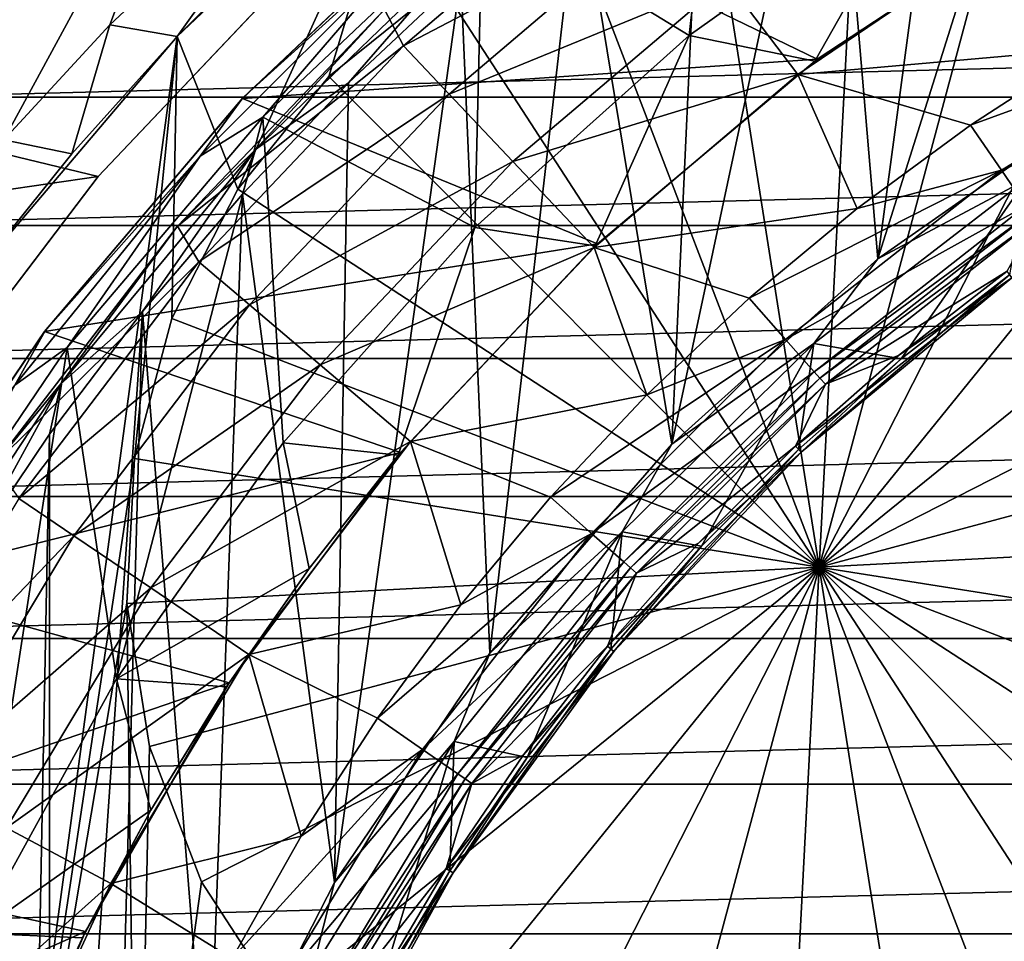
# Model space of a CAD drawing. Header units: millimetres. Extents: x -108 to 102, y -42 to 80.
# Tile 512 of 539: x 38.12 to 45.22, y 42.42 to 49.06. Entities that reach past the tile are written whole.
import ezdxf

# ---------------------------------------------------------------- set-up
doc = ezdxf.new("R2010")
doc.units = ezdxf.units.MM
doc.header["$LTSCALE"] = 81.481481
for name, color, linetype in [('20', 7, 'CONTINUOUS'), ('21', 7, 'CONTINUOUS'), ('2693', 7, 'CONTINUOUS'), ('2694', 7, 'CONTINUOUS'), ('2699', 7, 'CONTINUOUS'), ('2700', 7, 'CONTINUOUS'), ('2703', 7, 'CONTINUOUS'), ('2705', 7, 'CONTINUOUS'), ('2706', 7, 'CONTINUOUS'), ('2707', 7, 'CONTINUOUS'), ('2708', 7, 'CONTINUOUS'), ('2710', 7, 'CONTINUOUS'), ('2712', 7, 'CONTINUOUS'), ('2714', 7, 'CONTINUOUS'), ('2716', 7, 'CONTINUOUS'), ('2773', 7, 'CONTINUOUS'), ('2775', 7, 'CONTINUOUS'), ('2776', 7, 'CONTINUOUS'), ('2779', 7, 'CONTINUOUS'), ('2780', 7, 'CONTINUOUS'), ('2782', 7, 'CONTINUOUS'), ('2783', 7, 'CONTINUOUS'), ('2784', 7, 'CONTINUOUS'), ('2791', 7, 'CONTINUOUS'), ('31', 7, 'CONTINUOUS'), ('32', 7, 'CONTINUOUS'), ('33', 7, 'CONTINUOUS'), ('34', 7, 'CONTINUOUS'), ('48', 7, 'CONTINUOUS'), ('5', 7, 'CONTINUOUS'), ('8', 7, 'CONTINUOUS')]:
    doc.layers.add(name, color=color, linetype=linetype)

msp = doc.modelspace()

# ---------------------------------------------------------------- linework, layer by layer
at = {"layer": '20', "color": 7, "linetype": 'CONTINUOUS', "true_color": 0x96918c}
for points in [[(37.8953, 49.3106, 103.4406), (39.4825, 50.9174, 104.0254), (38.0056, 48.195, 103.0346), (37.8953, 49.3106, 103.4406)], [(38.0056, 48.195, 103.0346), (39.4825, 50.9174, 104.0254), (38.7682, 49.0258, 103.337), (38.0056, 48.195, 103.0346)], [(38.7682, 49.0258, 103.337), (39.4825, 50.9174, 104.0254), (40.4075, 50.5564, 103.8941), (38.7682, 49.0258, 103.337)]]:
    msp.add_3dface(points, dxfattribs=at)
at = {"layer": '21', "color": 7, "linetype": 'CONTINUOUS', "true_color": 0x96918c}
for points in [[(39.2537, 48.9412, 115.05), (40.9058, 50.5061, 115.05), (39.691, 47.8393, 115.05), (39.2537, 48.9412, 115.05)], [(40.9058, 50.5061, 115.05), (40.3487, 48.6513, 115.05), (39.691, 47.8393, 115.05), (40.9058, 50.5061, 115.05)], [(40.3487, 48.6513, 115.05), (40.9058, 50.5061, 115.05), (41.1607, 49.309, 115.05), (40.3487, 48.6513, 115.05)], [(37.7817, 47.2079, 115.05), (39.2537, 48.9412, 115.05), (37.9417, 39.255, 115.05), (37.7817, 47.2079, 115.05)], [(39.2537, 48.9412, 115.05), (38.9459, 45.8986, 115.05), (37.9417, 39.255, 115.05), (39.2537, 48.9412, 115.05)], [(38.9459, 45.8986, 115.05), (39.2537, 48.9412, 115.05), (39.2165, 46.9081, 115.05), (38.9459, 45.8986, 115.05)], [(39.2165, 46.9081, 115.05), (39.2537, 48.9412, 115.05), (39.691, 47.8393, 115.05), (39.2165, 46.9081, 115.05)], [(38.9459, 45.8986, 115.05), (38.8911, 44.8547, 115.05), (37.9417, 39.255, 115.05), (38.9459, 45.8986, 115.05)], [(37.9417, 39.255, 115.05), (38.8911, 44.8547, 115.05), (38.9643, 39.4724, 115.05), (37.9417, 39.255, 115.05)], [(38.8911, 44.8547, 115.05), (39.0546, 43.8222, 115.05), (38.9643, 39.4724, 115.05), (38.8911, 44.8547, 115.05)], [(39.0546, 43.8222, 115.05), (39.4292, 42.8462, 115.05), (38.9643, 39.4724, 115.05), (39.0546, 43.8222, 115.05)], [(39.4292, 42.8462, 115.05), (39.9985, 41.9694, 115.05), (38.9643, 39.4724, 115.05), (39.4292, 42.8462, 115.05)]]:
    msp.add_3dface(points, dxfattribs=at)
at = {"layer": '2693', "color": 7, "linetype": 'CONTINUOUS'}
for points in [[(40.8854, 48.8727, 98.8325), (42.5192, 50.2605, 98.8325), (40.7501, 49.1359, 96.7679), (40.8854, 48.8727, 98.8325)], [(40.8854, 48.8727, 98.8325), (42.8091, 49.8792, 100.863), (42.5192, 50.2605, 98.8325), (40.8854, 48.8727, 98.8325)], [(41.2148, 48.525, 100.863), (42.8091, 49.8792, 100.863), (40.8854, 48.8727, 98.8325), (41.2148, 48.525, 100.863)], [(41.2148, 48.525, 100.863), (43.214, 49.3465, 102.839), (42.8091, 49.8792, 100.863), (41.2148, 48.525, 100.863)], [(43.7304, 48.6672, 104.7427), (45.3253, 49.7485, 104.7427), (43.214, 49.3465, 102.839), (43.7304, 48.6672, 104.7427)], [(43.7304, 48.6672, 104.7427), (45.8233, 48.8514, 106.55), (45.3253, 49.7485, 104.7427), (43.7304, 48.6672, 104.7427)], [(41.675, 48.0392, 102.839), (43.214, 49.3465, 102.839), (41.2148, 48.525, 100.863), (41.675, 48.0392, 102.839)], [(41.675, 48.0392, 102.839), (43.7304, 48.6672, 104.7427), (43.214, 49.3465, 102.839), (41.675, 48.0392, 102.839)], [(39.256, 47.5725, 96.7679), (40.8854, 48.8727, 98.8325), (40.7501, 49.1359, 96.7679), (39.256, 47.5725, 96.7679)], [(39.4113, 47.3165, 98.8325), (40.8854, 48.8727, 98.8325), (39.256, 47.5725, 96.7679), (39.4113, 47.3165, 98.8325)], [(39.4113, 47.3165, 98.8325), (41.2148, 48.525, 100.863), (40.8854, 48.8727, 98.8325), (39.4113, 47.3165, 98.8325)], [(44.9739, 48.3022, 106.55), (45.8233, 48.8514, 106.55), (43.7304, 48.6672, 104.7427), (44.9739, 48.3022, 106.55)], [(42.2618, 47.4197, 104.7427), (43.7304, 48.6672, 104.7427), (41.675, 48.0392, 102.839), (42.2618, 47.4197, 104.7427)], [(42.2618, 47.4197, 104.7427), (44.1569, 47.701, 106.55), (43.7304, 48.6672, 104.7427), (42.2618, 47.4197, 104.7427)], [(44.1569, 47.701, 106.55), (44.9739, 48.3022, 106.55), (43.7304, 48.6672, 104.7427), (44.1569, 47.701, 106.55)], [(39.7763, 47.0064, 100.863), (41.2148, 48.525, 100.863), (39.4113, 47.3165, 98.8325), (39.7763, 47.0064, 100.863)], [(39.7763, 47.0064, 100.863), (41.675, 48.0392, 102.839), (41.2148, 48.525, 100.863), (39.7763, 47.0064, 100.863)], [(40.2863, 46.5732, 102.839), (41.675, 48.0392, 102.839), (39.7763, 47.0064, 100.863), (40.2863, 46.5732, 102.839)], [(40.2863, 46.5732, 102.839), (42.2618, 47.4197, 104.7427), (41.675, 48.0392, 102.839), (40.2863, 46.5732, 102.839)], [(43.3795, 47.0532, 106.55), (44.1569, 47.701, 106.55), (42.2618, 47.4197, 104.7427), (43.3795, 47.0532, 106.55)], [(37.9387, 45.8574, 96.7679), (39.4113, 47.3165, 98.8325), (39.256, 47.5725, 96.7679), (37.9387, 45.8574, 96.7679)], [(40.9367, 46.0208, 104.7427), (42.2618, 47.4197, 104.7427), (40.2863, 46.5732, 102.839), (40.9367, 46.0208, 104.7427)], [(40.9367, 46.0208, 104.7427), (42.6416, 46.3584, 106.55), (42.2618, 47.4197, 104.7427), (40.9367, 46.0208, 104.7427)], [(42.6416, 46.3584, 106.55), (43.3795, 47.0532, 106.55), (42.2618, 47.4197, 104.7427), (42.6416, 46.3584, 106.55)], [(38.114, 45.61, 98.8325), (39.4113, 47.3165, 98.8325), (37.9387, 45.8574, 96.7679), (38.114, 45.61, 98.8325)], [(38.114, 45.61, 98.8325), (39.7763, 47.0064, 100.863), (39.4113, 47.3165, 98.8325), (38.114, 45.61, 98.8325)], [(38.5105, 45.3412, 100.863), (39.7763, 47.0064, 100.863), (38.114, 45.61, 98.8325), (38.5105, 45.3412, 100.863)], [(38.5105, 45.3412, 100.863), (40.2863, 46.5732, 102.839), (39.7763, 47.0064, 100.863), (38.5105, 45.3412, 100.863)], [(39.0643, 44.9657, 102.839), (40.2863, 46.5732, 102.839), (38.5105, 45.3412, 100.863), (39.0643, 44.9657, 102.839)], [(39.0643, 44.9657, 102.839), (40.9367, 46.0208, 104.7427), (40.2863, 46.5732, 102.839), (39.0643, 44.9657, 102.839)], [(41.9468, 45.6205, 106.55), (42.6416, 46.3584, 106.55), (40.9367, 46.0208, 104.7427), (41.9468, 45.6205, 106.55)], [(39.7706, 44.4868, 104.7427), (40.9367, 46.0208, 104.7427), (39.0643, 44.9657, 102.839), (39.7706, 44.4868, 104.7427)], [(39.7706, 44.4868, 104.7427), (41.299, 44.8431, 106.55), (40.9367, 46.0208, 104.7427), (39.7706, 44.4868, 104.7427)], [(41.299, 44.8431, 106.55), (41.9468, 45.6205, 106.55), (40.9367, 46.0208, 104.7427), (41.299, 44.8431, 106.55)], [(37.0089, 43.7732, 98.8325), (38.5105, 45.3412, 100.863), (38.114, 45.61, 98.8325), (37.0089, 43.7732, 98.8325)], [(37.4321, 43.5489, 100.863), (38.5105, 45.3412, 100.863), (37.0089, 43.7732, 98.8325), (37.4321, 43.5489, 100.863)], [(37.4321, 43.5489, 100.863), (39.0643, 44.9657, 102.839), (38.5105, 45.3412, 100.863), (37.4321, 43.5489, 100.863)], [(38.0233, 43.2354, 102.839), (39.0643, 44.9657, 102.839), (37.4321, 43.5489, 100.863), (38.0233, 43.2354, 102.839)], [(38.0233, 43.2354, 102.839), (39.7706, 44.4868, 104.7427), (39.0643, 44.9657, 102.839), (38.0233, 43.2354, 102.839)], [(40.6978, 44.0261, 106.55), (41.299, 44.8431, 106.55), (39.7706, 44.4868, 104.7427), (40.6978, 44.0261, 106.55)], [(38.7772, 42.8357, 104.7427), (39.7706, 44.4868, 104.7427), (38.0233, 43.2354, 102.839), (38.7772, 42.8357, 104.7427)], [(38.7772, 42.8357, 104.7427), (40.1486, 43.1767, 106.55), (39.7706, 44.4868, 104.7427), (38.7772, 42.8357, 104.7427)], [(40.1486, 43.1767, 106.55), (40.6978, 44.0261, 106.55), (39.7706, 44.4868, 104.7427), (40.1486, 43.1767, 106.55)], [(37.1754, 41.4028, 102.839), (38.7772, 42.8357, 104.7427), (38.0233, 43.2354, 102.839), (37.1754, 41.4028, 102.839)], [(39.6504, 42.2932, 106.55), (40.1486, 43.1767, 106.55), (38.7772, 42.8357, 104.7427), (39.6504, 42.2932, 106.55)], [(37.9681, 41.0869, 104.7427), (38.7772, 42.8357, 104.7427), (37.1754, 41.4028, 102.839), (37.9681, 41.0869, 104.7427)], [(37.9681, 41.0869, 104.7427), (39.6504, 42.2932, 106.55), (38.7772, 42.8357, 104.7427), (37.9681, 41.0869, 104.7427)]]:
    msp.add_3dface(points, dxfattribs=at)
at = {"layer": '2694', "color": 7, "linetype": 'CONTINUOUS'}
for points in [[(45.945, 48.4834, 96.55), (44.3068, 47.3382, 96.55), (45.9098, 52.4308, 96.55), (45.945, 48.4834, 96.55)], [(45.9098, 52.4308, 96.55), (44.3068, 47.3382, 96.55), (44.921, 51.9226, 96.55), (45.9098, 52.4308, 96.55)], [(44.921, 51.9226, 96.55), (44.3068, 47.3382, 96.55), (43.9643, 51.3614, 96.55), (44.921, 51.9226, 96.55)], [(44.3068, 47.3382, 96.55), (42.8205, 46.0026, 96.55), (43.9643, 51.3614, 96.55), (44.3068, 47.3382, 96.55)], [(43.9643, 51.3614, 96.55), (42.8205, 46.0026, 96.55), (43.0392, 50.7466, 96.55), (43.9643, 51.3614, 96.55)], [(43.0392, 50.7466, 96.55), (42.8205, 46.0026, 96.55), (42.1495, 50.0812, 96.55), (43.0392, 50.7466, 96.55)], [(42.1495, 50.0812, 96.55), (41.5078, 44.4961, 96.55), (41.3001, 49.3683, 96.55), (42.1495, 50.0812, 96.55)], [(42.8205, 46.0026, 96.55), (41.5078, 44.4961, 96.55), (42.1495, 50.0812, 96.55), (42.8205, 46.0026, 96.55)], [(41.5078, 44.4961, 96.55), (40.388, 42.8411, 96.55), (41.3001, 49.3683, 96.55), (41.5078, 44.4961, 96.55)], [(41.3001, 49.3683, 96.55), (40.388, 42.8411, 96.55), (40.4897, 48.6072, 96.55), (41.3001, 49.3683, 96.55)], [(40.4897, 48.6072, 96.55), (40.388, 42.8411, 96.55), (39.7249, 47.8042, 96.55), (40.4897, 48.6072, 96.55)], [(39.7249, 47.8042, 96.55), (39.4778, 41.0617, 96.55), (39.0049, 46.9581, 96.55), (39.7249, 47.8042, 96.55)], [(40.388, 42.8411, 96.55), (39.4778, 41.0617, 96.55), (39.7249, 47.8042, 96.55), (40.388, 42.8411, 96.55)], [(39.0049, 46.9581, 96.55), (38.3373, 37.2367, 96.55), (38.3333, 46.0734, 96.55), (39.0049, 46.9581, 96.55)], [(38.7906, 39.1841, 96.55), (38.3373, 37.2367, 96.55), (39.0049, 46.9581, 96.55), (38.7906, 39.1841, 96.55)], [(39.4778, 41.0617, 96.55), (38.7906, 39.1841, 96.55), (39.0049, 46.9581, 96.55), (39.4778, 41.0617, 96.55)], [(38.3333, 46.0734, 96.55), (38.1244, 35.2494, 96.55), (37.7131, 45.1538, 96.55), (38.3333, 46.0734, 96.55)], [(38.3373, 37.2367, 96.55), (38.1244, 35.2494, 96.55), (38.3333, 46.0734, 96.55), (38.3373, 37.2367, 96.55)], [(37.7131, 45.1538, 96.55), (38.1244, 35.2494, 96.55), (37.566, 24.0818, 96.55), (37.7131, 45.1538, 96.55)]]:
    msp.add_3dface(points, dxfattribs=at)
at = {"layer": '2699', "color": 7, "linetype": 'CONTINUOUS'}
for points in [[(45.4434, 47.6207, 102.4929), (43.9279, 46.4334, 102.4929), (45.2374, 47.249, 102.3086), (45.4434, 47.6207, 102.4929)], [(45.2374, 47.249, 102.3086), (43.9279, 46.4334, 102.4929), (44.4551, 46.6422, 102.3086), (45.2374, 47.249, 102.3086)], [(44.4551, 46.6422, 102.3086), (43.9279, 46.4334, 102.4929), (43.7125, 45.9875, 102.3086), (44.4551, 46.6422, 102.3086)], [(43.9279, 46.4334, 102.4929), (42.5666, 45.0721, 102.4929), (43.7125, 45.9875, 102.3086), (43.9279, 46.4334, 102.4929)], [(43.7125, 45.9875, 102.3086), (42.5666, 45.0721, 102.4929), (43.0125, 45.2875, 102.3086), (43.7125, 45.9875, 102.3086)], [(43.0125, 45.2875, 102.3086), (42.5666, 45.0721, 102.4929), (42.3578, 44.5449, 102.3086), (43.0125, 45.2875, 102.3086)], [(42.5666, 45.0721, 102.4929), (41.3793, 43.5566, 102.4929), (42.3578, 44.5449, 102.3086), (42.5666, 45.0721, 102.4929)], [(42.3578, 44.5449, 102.3086), (41.3793, 43.5566, 102.4929), (41.7511, 43.7627, 102.3086), (42.3578, 44.5449, 102.3086)], [(41.7511, 43.7627, 102.3086), (41.3793, 43.5566, 102.4929), (41.1946, 42.9439, 102.3086), (41.7511, 43.7627, 102.3086)], [(41.3793, 43.5566, 102.4929), (40.3833, 41.909, 102.4929), (41.1946, 42.9439, 102.3086), (41.3793, 43.5566, 102.4929)], [(41.1946, 42.9439, 102.3086), (40.3833, 41.909, 102.4929), (40.6907, 42.0918, 102.3086), (41.1946, 42.9439, 102.3086)]]:
    msp.add_3dface(points, dxfattribs=at)
at = {"layer": '2700', "color": 7, "linetype": 'CONTINUOUS'}
for points in [[(43.8472, 46.5245, 106.25), (45.4102, 47.6689, 102.6308), (45.3743, 47.7209, 106.25), (43.8472, 46.5245, 106.25)], [(43.8891, 46.4772, 102.6308), (45.4102, 47.6689, 102.6308), (43.8472, 46.5245, 106.25), (43.8891, 46.4772, 102.6308)], [(42.4755, 45.1528, 106.25), (43.8891, 46.4772, 102.6308), (43.8472, 46.5245, 106.25), (42.4755, 45.1528, 106.25)], [(42.5228, 45.1109, 102.6308), (43.8891, 46.4772, 102.6308), (42.4755, 45.1528, 106.25), (42.5228, 45.1109, 102.6308)], [(41.2791, 43.6258, 106.25), (42.5228, 45.1109, 102.6308), (42.4755, 45.1528, 106.25), (41.2791, 43.6258, 106.25)], [(41.3311, 43.5898, 102.6308), (42.5228, 45.1109, 102.6308), (41.2791, 43.6258, 106.25), (41.3311, 43.5898, 102.6308)], [(40.2755, 41.9656, 106.25), (41.3311, 43.5898, 102.6308), (41.2791, 43.6258, 106.25), (40.2755, 41.9656, 106.25)], [(40.3315, 41.9362, 102.6308), (41.3311, 43.5898, 102.6308), (40.2755, 41.9656, 106.25), (40.3315, 41.9362, 102.6308)]]:
    msp.add_3dface(points, dxfattribs=at)
at = {"layer": '2703', "color": 7, "linetype": 'CONTINUOUS'}
for points in [[(45.4434, 47.6207, 102.4929), (45.4102, 47.6689, 102.6308), (43.8891, 46.4772, 102.6308), (45.4434, 47.6207, 102.4929)], [(43.9279, 46.4334, 102.4929), (45.4434, 47.6207, 102.4929), (43.8891, 46.4772, 102.6308), (43.9279, 46.4334, 102.4929)], [(43.9279, 46.4334, 102.4929), (43.8891, 46.4772, 102.6308), (42.5228, 45.1109, 102.6308), (43.9279, 46.4334, 102.4929)], [(42.5666, 45.0721, 102.4929), (43.9279, 46.4334, 102.4929), (42.5228, 45.1109, 102.6308), (42.5666, 45.0721, 102.4929)], [(42.5666, 45.0721, 102.4929), (42.5228, 45.1109, 102.6308), (41.3311, 43.5898, 102.6308), (42.5666, 45.0721, 102.4929)], [(41.3793, 43.5566, 102.4929), (42.5666, 45.0721, 102.4929), (41.3311, 43.5898, 102.6308), (41.3793, 43.5566, 102.4929)], [(41.3793, 43.5566, 102.4929), (41.3311, 43.5898, 102.6308), (40.3315, 41.9362, 102.6308), (41.3793, 43.5566, 102.4929)], [(40.3833, 41.909, 102.4929), (41.3793, 43.5566, 102.4929), (40.3315, 41.9362, 102.6308), (40.3833, 41.909, 102.4929)]]:
    msp.add_3dface(points, dxfattribs=at)
at = {"layer": '2705', "color": 7, "linetype": 'CONTINUOUS'}
for points in [[(45.377, 47.9107, 96.65), (44.4754, 46.6177, 97.5036), (43.8436, 46.7277, 96.65), (45.377, 47.9107, 96.65)], [(45.256, 47.2232, 97.5036), (44.4754, 46.6177, 97.5036), (45.377, 47.9107, 96.65), (45.256, 47.2232, 97.5036)], [(43.8436, 46.7277, 96.65), (43.0357, 45.2657, 97.5036), (42.4621, 45.3704, 96.65), (43.8436, 46.7277, 96.65)], [(43.7343, 45.9643, 97.5036), (43.0357, 45.2657, 97.5036), (43.8436, 46.7277, 96.65), (43.7343, 45.9643, 97.5036)], [(44.4754, 46.6177, 97.5036), (43.7343, 45.9643, 97.5036), (43.8436, 46.7277, 96.65), (44.4754, 46.6177, 97.5036)], [(42.4621, 45.3704, 96.65), (41.7768, 43.744, 97.5036), (41.2523, 43.8581, 96.65), (42.4621, 45.3704, 96.65)], [(42.3823, 44.5246, 97.5036), (41.7768, 43.744, 97.5036), (42.4621, 45.3704, 96.65), (42.3823, 44.5246, 97.5036)], [(43.0357, 45.2657, 97.5036), (42.3823, 44.5246, 97.5036), (42.4621, 45.3704, 96.65), (43.0357, 45.2657, 97.5036)], [(41.2523, 43.8581, 96.65), (40.7185, 42.0764, 97.5036), (40.2314, 42.2124, 96.65), (41.2523, 43.8581, 96.65)], [(41.2214, 42.9268, 97.5036), (40.7185, 42.0764, 97.5036), (41.2523, 43.8581, 96.65), (41.2214, 42.9268, 97.5036)], [(41.7768, 43.744, 97.5036), (41.2214, 42.9268, 97.5036), (41.2523, 43.8581, 96.65), (41.7768, 43.744, 97.5036)]]:
    msp.add_3dface(points, dxfattribs=at)
at = {"layer": '2706', "color": 7, "linetype": 'CONTINUOUS'}
for points in [[(44.3068, 47.3382, 96.55), (45.945, 48.4834, 96.55), (45.377, 47.9107, 96.65), (44.3068, 47.3382, 96.55)], [(44.3068, 47.3382, 96.55), (45.377, 47.9107, 96.65), (43.8436, 46.7277, 96.65), (44.3068, 47.3382, 96.55)], [(42.8205, 46.0026, 96.55), (44.3068, 47.3382, 96.55), (43.8436, 46.7277, 96.65), (42.8205, 46.0026, 96.55)], [(42.8205, 46.0026, 96.55), (43.8436, 46.7277, 96.65), (42.4621, 45.3704, 96.65), (42.8205, 46.0026, 96.55)], [(41.5078, 44.4961, 96.55), (42.8205, 46.0026, 96.55), (42.4621, 45.3704, 96.65), (41.5078, 44.4961, 96.55)], [(41.5078, 44.4961, 96.55), (42.4621, 45.3704, 96.65), (41.2523, 43.8581, 96.65), (41.5078, 44.4961, 96.55)], [(40.388, 42.8411, 96.55), (41.5078, 44.4961, 96.55), (41.2523, 43.8581, 96.65), (40.388, 42.8411, 96.55)], [(40.388, 42.8411, 96.55), (41.2523, 43.8581, 96.65), (40.2314, 42.2124, 96.65), (40.388, 42.8411, 96.55)], [(39.4778, 41.0617, 96.55), (40.388, 42.8411, 96.55), (40.2314, 42.2124, 96.65), (39.4778, 41.0617, 96.55)]]:
    msp.add_3dface(points, dxfattribs=at)
at = {"layer": '2707', "color": 7, "linetype": 'CONTINUOUS'}
for points in [[(45.8233, 48.8514, 106.55), (44.9739, 48.3022, 106.55), (46.8906, 48.9996, 106.55), (45.8233, 48.8514, 106.55)], [(46.8906, 48.9996, 106.55), (44.9739, 48.3022, 106.55), (45.1985, 47.9769, 106.55), (46.8906, 48.9996, 106.55)], [(44.9739, 48.3022, 106.55), (44.1569, 47.701, 106.55), (45.1985, 47.9769, 106.55), (44.9739, 48.3022, 106.55)], [(44.1569, 47.701, 106.55), (43.3795, 47.0532, 106.55), (45.1985, 47.9769, 106.55), (44.1569, 47.701, 106.55)], [(45.1985, 47.9769, 106.55), (43.3795, 47.0532, 106.55), (43.6416, 46.7574, 106.55), (45.1985, 47.9769, 106.55)], [(43.3795, 47.0532, 106.55), (42.6416, 46.3584, 106.55), (43.6416, 46.7574, 106.55), (43.3795, 47.0532, 106.55)], [(42.6416, 46.3584, 106.55), (41.9468, 45.6205, 106.55), (43.6416, 46.7574, 106.55), (42.6416, 46.3584, 106.55)], [(43.6416, 46.7574, 106.55), (41.9468, 45.6205, 106.55), (42.2427, 45.3584, 106.55), (43.6416, 46.7574, 106.55)], [(41.9468, 45.6205, 106.55), (41.299, 44.8431, 106.55), (42.2427, 45.3584, 106.55), (41.9468, 45.6205, 106.55)], [(41.299, 44.8431, 106.55), (40.6978, 44.0261, 106.55), (42.2427, 45.3584, 106.55), (41.299, 44.8431, 106.55)], [(42.2427, 45.3584, 106.55), (40.6978, 44.0261, 106.55), (41.0231, 43.8015, 106.55), (42.2427, 45.3584, 106.55)], [(40.6978, 44.0261, 106.55), (40.1486, 43.1767, 106.55), (41.0231, 43.8015, 106.55), (40.6978, 44.0261, 106.55)], [(40.1486, 43.1767, 106.55), (39.6504, 42.2932, 106.55), (41.0231, 43.8015, 106.55), (40.1486, 43.1767, 106.55)], [(41.0231, 43.8015, 106.55), (39.6504, 42.2932, 106.55), (40.0004, 42.1095, 106.55), (41.0231, 43.8015, 106.55)]]:
    msp.add_3dface(points, dxfattribs=at)
at = {"layer": '2708', "color": 7, "linetype": 'CONTINUOUS'}
for points in [[(47.0345, 48.7245, 106.25), (46.8906, 48.9996, 106.55), (45.1985, 47.9769, 106.55), (47.0345, 48.7245, 106.25)], [(45.3743, 47.7209, 106.25), (47.0345, 48.7245, 106.25), (45.1985, 47.9769, 106.55), (45.3743, 47.7209, 106.25)], [(45.3743, 47.7209, 106.25), (45.1985, 47.9769, 106.55), (43.6416, 46.7574, 106.55), (45.3743, 47.7209, 106.25)], [(43.8472, 46.5245, 106.25), (45.3743, 47.7209, 106.25), (43.6416, 46.7574, 106.55), (43.8472, 46.5245, 106.25)], [(43.8472, 46.5245, 106.25), (43.6416, 46.7574, 106.55), (42.2427, 45.3584, 106.55), (43.8472, 46.5245, 106.25)], [(42.4755, 45.1528, 106.25), (43.8472, 46.5245, 106.25), (42.2427, 45.3584, 106.55), (42.4755, 45.1528, 106.25)], [(42.4755, 45.1528, 106.25), (42.2427, 45.3584, 106.55), (41.0231, 43.8015, 106.55), (42.4755, 45.1528, 106.25)], [(41.2791, 43.6258, 106.25), (42.4755, 45.1528, 106.25), (41.0231, 43.8015, 106.55), (41.2791, 43.6258, 106.25)], [(41.2791, 43.6258, 106.25), (41.0231, 43.8015, 106.55), (40.0004, 42.1095, 106.55), (41.2791, 43.6258, 106.25)], [(40.2755, 41.9656, 106.25), (41.2791, 43.6258, 106.25), (40.0004, 42.1095, 106.55), (40.2755, 41.9656, 106.25)]]:
    msp.add_3dface(points, dxfattribs=at)
at = {"layer": '2710', "color": 7, "linetype": 'CONTINUOUS'}
for points in [[(40.4897, 48.6072, 96.55), (39.8188, 48.1257, 96.615), (41.3986, 49.651, 96.615), (40.4897, 48.6072, 96.55)], [(39.8188, 48.1257, 96.615), (40.7501, 49.1359, 96.7679), (41.3986, 49.651, 96.615), (39.8188, 48.1257, 96.615)], [(41.3001, 49.3683, 96.55), (40.4897, 48.6072, 96.55), (41.3986, 49.651, 96.615), (41.3001, 49.3683, 96.55)], [(39.256, 47.5725, 96.7679), (40.7501, 49.1359, 96.7679), (39.8188, 48.1257, 96.615), (39.256, 47.5725, 96.7679)], [(40.4897, 48.6072, 96.55), (39.7249, 47.8042, 96.55), (39.8188, 48.1257, 96.615), (40.4897, 48.6072, 96.55)], [(39.0049, 46.9581, 96.55), (38.4154, 46.4367, 96.615), (39.8188, 48.1257, 96.615), (39.0049, 46.9581, 96.55)], [(38.4154, 46.4367, 96.615), (39.256, 47.5725, 96.7679), (39.8188, 48.1257, 96.615), (38.4154, 46.4367, 96.615)], [(39.7249, 47.8042, 96.55), (39.0049, 46.9581, 96.55), (39.8188, 48.1257, 96.615), (39.7249, 47.8042, 96.55)], [(37.9387, 45.8574, 96.7679), (39.256, 47.5725, 96.7679), (38.4154, 46.4367, 96.615), (37.9387, 45.8574, 96.7679)], [(39.0049, 46.9581, 96.55), (38.3333, 46.0734, 96.55), (38.4154, 46.4367, 96.615), (39.0049, 46.9581, 96.55)], [(37.7131, 45.1538, 96.55), (37.2054, 44.6042, 96.615), (38.4154, 46.4367, 96.615), (37.7131, 45.1538, 96.55)], [(37.2054, 44.6042, 96.615), (37.9387, 45.8574, 96.7679), (38.4154, 46.4367, 96.615), (37.2054, 44.6042, 96.615)], [(38.3333, 46.0734, 96.55), (37.7131, 45.1538, 96.55), (38.4154, 46.4367, 96.615), (38.3333, 46.0734, 96.55)]]:
    msp.add_3dface(points, dxfattribs=at)
at = {"layer": '2712', "color": 7, "linetype": 'CONTINUOUS'}
for points in [[(45.2718, 47.2016, 102.1672), (43.7526, 45.9448, 102.1672), (45.2718, 47.2016, 97.6036), (45.2718, 47.2016, 102.1672)], [(45.2718, 47.2016, 97.6036), (43.7526, 45.9448, 102.1672), (43.7526, 45.9448, 97.6036), (45.2718, 47.2016, 97.6036)], [(43.7526, 45.9448, 102.1672), (42.4029, 44.5076, 102.1672), (43.7526, 45.9448, 97.6036), (43.7526, 45.9448, 102.1672)], [(43.7526, 45.9448, 97.6036), (42.4029, 44.5076, 102.1672), (42.4029, 44.5075, 97.6036), (43.7526, 45.9448, 97.6036)], [(42.4029, 44.5075, 97.6036), (41.2441, 42.9125, 102.1672), (41.244, 42.9125, 97.6036), (42.4029, 44.5075, 97.6036)], [(42.4029, 44.5076, 102.1672), (41.2441, 42.9125, 102.1672), (42.4029, 44.5075, 97.6036), (42.4029, 44.5076, 102.1672)], [(41.2441, 42.9125, 102.1672), (40.2942, 41.1847, 102.1672), (41.244, 42.9125, 97.6036), (41.2441, 42.9125, 102.1672)], [(41.244, 42.9125, 97.6036), (40.2942, 41.1847, 102.1672), (40.2942, 41.1847, 97.6036), (41.244, 42.9125, 97.6036)]]:
    msp.add_3dface(points, dxfattribs=at)
at = {"layer": '2714', "color": 7, "linetype": 'CONTINUOUS'}
for points in [[(44.4754, 46.6177, 97.5036), (45.256, 47.2232, 97.5036), (43.7526, 45.9448, 97.6036), (44.4754, 46.6177, 97.5036)], [(45.256, 47.2232, 97.5036), (45.2718, 47.2016, 97.6036), (43.7526, 45.9448, 97.6036), (45.256, 47.2232, 97.5036)], [(43.7343, 45.9643, 97.5036), (44.4754, 46.6177, 97.5036), (43.7526, 45.9448, 97.6036), (43.7343, 45.9643, 97.5036)], [(43.0357, 45.2657, 97.5036), (43.7343, 45.9643, 97.5036), (42.4029, 44.5075, 97.6036), (43.0357, 45.2657, 97.5036)], [(43.7343, 45.9643, 97.5036), (43.7526, 45.9448, 97.6036), (42.4029, 44.5075, 97.6036), (43.7343, 45.9643, 97.5036)], [(42.3823, 44.5246, 97.5036), (43.0357, 45.2657, 97.5036), (42.4029, 44.5075, 97.6036), (42.3823, 44.5246, 97.5036)], [(41.7768, 43.744, 97.5036), (42.3823, 44.5246, 97.5036), (41.244, 42.9125, 97.6036), (41.7768, 43.744, 97.5036)], [(42.3823, 44.5246, 97.5036), (42.4029, 44.5075, 97.6036), (41.244, 42.9125, 97.6036), (42.3823, 44.5246, 97.5036)], [(41.2214, 42.9268, 97.5036), (41.7768, 43.744, 97.5036), (41.244, 42.9125, 97.6036), (41.2214, 42.9268, 97.5036)], [(40.7185, 42.0764, 97.5036), (41.2214, 42.9268, 97.5036), (40.2942, 41.1847, 97.6036), (40.7185, 42.0764, 97.5036)], [(41.2214, 42.9268, 97.5036), (41.244, 42.9125, 97.6036), (40.2942, 41.1847, 97.6036), (41.2214, 42.9268, 97.5036)]]:
    msp.add_3dface(points, dxfattribs=at)
at = {"layer": '2716', "color": 7, "linetype": 'CONTINUOUS'}
for points in [[(45.2718, 47.2016, 102.1672), (45.2374, 47.249, 102.3086), (44.4551, 46.6422, 102.3086), (45.2718, 47.2016, 102.1672)], [(43.7526, 45.9448, 102.1672), (45.2718, 47.2016, 102.1672), (43.7125, 45.9875, 102.3086), (43.7526, 45.9448, 102.1672)], [(45.2718, 47.2016, 102.1672), (44.4551, 46.6422, 102.3086), (43.7125, 45.9875, 102.3086), (45.2718, 47.2016, 102.1672)], [(42.4029, 44.5076, 102.1672), (43.7526, 45.9448, 102.1672), (42.3578, 44.5449, 102.3086), (42.4029, 44.5076, 102.1672)], [(43.7526, 45.9448, 102.1672), (43.0125, 45.2875, 102.3086), (42.3578, 44.5449, 102.3086), (43.7526, 45.9448, 102.1672)], [(43.7526, 45.9448, 102.1672), (43.7125, 45.9875, 102.3086), (43.0125, 45.2875, 102.3086), (43.7526, 45.9448, 102.1672)], [(42.4029, 44.5076, 102.1672), (42.3578, 44.5449, 102.3086), (41.7511, 43.7627, 102.3086), (42.4029, 44.5076, 102.1672)], [(41.2441, 42.9125, 102.1672), (42.4029, 44.5076, 102.1672), (41.1946, 42.9439, 102.3086), (41.2441, 42.9125, 102.1672)], [(42.4029, 44.5076, 102.1672), (41.7511, 43.7627, 102.3086), (41.1946, 42.9439, 102.3086), (42.4029, 44.5076, 102.1672)], [(40.2942, 41.1847, 102.1672), (41.2441, 42.9125, 102.1672), (40.2412, 41.2097, 102.3086), (40.2942, 41.1847, 102.1672)], [(41.2441, 42.9125, 102.1672), (40.6907, 42.0918, 102.3086), (40.2412, 41.2097, 102.3086), (41.2441, 42.9125, 102.1672)], [(41.2441, 42.9125, 102.1672), (41.1946, 42.9439, 102.3086), (40.6907, 42.0918, 102.3086), (41.2441, 42.9125, 102.1672)]]:
    msp.add_3dface(points, dxfattribs=at)
at = {"layer": '2773', "color": 7, "linetype": 'CONTINUOUS'}
for points in [[(43.195, 51.1798, 96.55), (41.4568, 49.8589, 96.55), (42.9453, 48.9478, 96.55), (43.195, 51.1798, 96.55)], [(44.6381, 50.1522, 96.55), (43.195, 51.1798, 96.55), (42.9453, 48.9478, 96.55), (44.6381, 50.1522, 96.55)], [(41.4568, 49.8589, 96.55), (39.8733, 48.3592, 96.55), (41.4002, 47.5631, 96.55), (41.4568, 49.8589, 96.55)], [(42.9453, 48.9478, 96.55), (41.4568, 49.8589, 96.55), (41.4002, 47.5631, 96.55), (42.9453, 48.9478, 96.55)], [(39.8733, 48.3592, 96.55), (38.4623, 46.6986, 96.55), (38.8162, 44.311, 96.55), (39.8733, 48.3592, 96.55)], [(40.0187, 46.0124, 96.55), (39.8733, 48.3592, 96.55), (38.8162, 44.311, 96.55), (40.0187, 46.0124, 96.55)], [(41.4002, 47.5631, 96.55), (39.8733, 48.3592, 96.55), (40.0187, 46.0124, 96.55), (41.4002, 47.5631, 96.55)], [(38.4623, 46.6986, 96.55), (37.2385, 44.8952, 96.55), (37.8084, 42.4774, 96.55), (38.4623, 46.6986, 96.55)], [(38.8162, 44.311, 96.55), (38.4623, 46.6986, 96.55), (37.8084, 42.4774, 96.55), (38.8162, 44.311, 96.55)]]:
    msp.add_3dface(points, dxfattribs=at)
at = {"layer": '2775', "color": 7, "linetype": 'CONTINUOUS'}
for points in [[(39.7256, 48.4942, 80.05), (39.7287, 48.4976, 96.35), (41.3266, 50.0106, 80.05), (39.7256, 48.4942, 80.05)], [(39.7287, 48.4976, 96.35), (41.3279, 50.0119, 96.35), (41.3266, 50.0106, 80.05), (39.7287, 48.4976, 96.35)], [(38.2992, 46.8145, 80.05), (38.3029, 46.8198, 96.35), (39.7256, 48.4942, 80.05), (38.2992, 46.8145, 80.05)], [(38.3029, 46.8198, 96.35), (39.7287, 48.4976, 96.35), (39.7256, 48.4942, 80.05), (38.3029, 46.8198, 96.35)], [(37.0635, 44.992, 80.05), (37.0667, 44.9978, 96.35), (38.2992, 46.8145, 80.05), (37.0635, 44.992, 80.05)], [(37.0667, 44.9978, 96.35), (38.3029, 46.8198, 96.35), (38.2992, 46.8145, 80.05), (37.0667, 44.9978, 96.35)]]:
    msp.add_3dface(points, dxfattribs=at)
at = {"layer": '2776', "color": 7, "linetype": 'CONTINUOUS'}
for points in [[(41.3279, 50.0119, 96.35), (39.7287, 48.4976, 96.35), (40.9224, 49.5795, 96.4914), (41.3279, 50.0119, 96.35)], [(39.8733, 48.3592, 96.55), (41.4568, 49.8589, 96.55), (40.9224, 49.5795, 96.4914), (39.8733, 48.3592, 96.55)], [(39.8733, 48.3592, 96.55), (40.9224, 49.5795, 96.4914), (39.4205, 48.0776, 96.4914), (39.8733, 48.3592, 96.55)], [(40.9224, 49.5795, 96.4914), (39.7287, 48.4976, 96.35), (39.4205, 48.0776, 96.4914), (40.9224, 49.5795, 96.4914)], [(39.7287, 48.4976, 96.35), (38.3029, 46.8198, 96.35), (39.4205, 48.0776, 96.4914), (39.7287, 48.4976, 96.35)], [(38.4623, 46.6986, 96.55), (39.8733, 48.3592, 96.55), (39.4205, 48.0776, 96.4914), (38.4623, 46.6986, 96.55)], [(38.4623, 46.6986, 96.55), (39.4205, 48.0776, 96.4914), (38.0839, 46.427, 96.4914), (38.4623, 46.6986, 96.55)], [(39.4205, 48.0776, 96.4914), (38.3029, 46.8198, 96.35), (38.0839, 46.427, 96.4914), (39.4205, 48.0776, 96.4914)], [(38.3029, 46.8198, 96.35), (37.0667, 44.9978, 96.35), (38.0839, 46.427, 96.4914), (38.3029, 46.8198, 96.35)], [(37.2385, 44.8952, 96.55), (38.4623, 46.6986, 96.55), (38.0839, 46.427, 96.4914), (37.2385, 44.8952, 96.55)]]:
    msp.add_3dface(points, dxfattribs=at)
at = {"layer": '2779', "color": 7, "linetype": 'CONTINUOUS'}
for points in [[(43.8512, 48.7634, 95.85), (43.8699, 48.7771, 80.05), (45.5814, 49.9045, 95.85), (43.8512, 48.7634, 95.85)], [(43.8699, 48.7771, 80.05), (45.6, 49.9153, 80.05), (45.5814, 49.9045, 95.85), (43.8699, 48.7771, 80.05)], [(42.2848, 47.4469, 80.05), (43.8699, 48.7771, 80.05), (43.8512, 48.7634, 95.85), (42.2848, 47.4469, 80.05)], [(42.2675, 47.4308, 95.85), (42.2848, 47.4469, 80.05), (43.8512, 48.7634, 95.85), (42.2675, 47.4308, 95.85)], [(40.848, 45.922, 95.85), (40.865, 45.9421, 80.05), (42.2675, 47.4308, 95.85), (40.848, 45.922, 95.85)], [(40.865, 45.9421, 80.05), (42.2848, 47.4469, 80.05), (42.2675, 47.4308, 95.85), (40.865, 45.9421, 80.05)], [(39.6288, 44.2819, 80.05), (40.865, 45.9421, 80.05), (40.2052, 45.1065, 95.85), (39.6288, 44.2819, 80.05)], [(40.2052, 45.1065, 95.85), (40.865, 45.9421, 80.05), (40.848, 45.922, 95.85), (40.2052, 45.1065, 95.85)], [(39.6099, 44.2531, 95.85), (39.6288, 44.2819, 80.05), (40.2052, 45.1065, 95.85), (39.6099, 44.2531, 95.85)], [(38.593, 42.4879, 80.05), (39.6288, 44.2819, 80.05), (39.064, 43.3639, 95.85), (38.593, 42.4879, 80.05)], [(39.064, 43.3639, 95.85), (39.6288, 44.2819, 80.05), (39.6099, 44.2531, 95.85), (39.064, 43.3639, 95.85)], [(38.5709, 42.4438, 95.85), (38.593, 42.4879, 80.05), (39.064, 43.3639, 95.85), (38.5709, 42.4438, 95.85)], [(37.7734, 40.5872, 80.05), (38.593, 42.4879, 80.05), (38.133, 41.4972, 95.85), (37.7734, 40.5872, 80.05)], [(38.133, 41.4972, 95.85), (38.593, 42.4879, 80.05), (38.5709, 42.4438, 95.85), (38.133, 41.4972, 95.85)]]:
    msp.add_3dface(points, dxfattribs=at)
at = {"layer": '2780', "color": 7, "linetype": 'CONTINUOUS'}
for points in [[(44.6381, 50.1522, 96.55), (42.9453, 48.9478, 96.55), (43.8512, 48.7634, 95.85), (44.6381, 50.1522, 96.55)], [(44.6381, 50.1522, 96.55), (43.8512, 48.7634, 95.85), (45.5814, 49.9045, 95.85), (44.6381, 50.1522, 96.55)], [(42.9453, 48.9478, 96.55), (41.4002, 47.5631, 96.55), (42.2675, 47.4308, 95.85), (42.9453, 48.9478, 96.55)], [(42.9453, 48.9478, 96.55), (42.2675, 47.4308, 95.85), (43.8512, 48.7634, 95.85), (42.9453, 48.9478, 96.55)], [(41.4002, 47.5631, 96.55), (40.0187, 46.0124, 96.55), (40.848, 45.922, 95.85), (41.4002, 47.5631, 96.55)], [(41.4002, 47.5631, 96.55), (40.848, 45.922, 95.85), (42.2675, 47.4308, 95.85), (41.4002, 47.5631, 96.55)], [(40.0187, 46.0124, 96.55), (38.8162, 44.311, 96.55), (40.2052, 45.1065, 95.85), (40.0187, 46.0124, 96.55)], [(40.0187, 46.0124, 96.55), (40.2052, 45.1065, 95.85), (40.848, 45.922, 95.85), (40.0187, 46.0124, 96.55)], [(38.8162, 44.311, 96.55), (39.6099, 44.2531, 95.85), (40.2052, 45.1065, 95.85), (38.8162, 44.311, 96.55)], [(38.8162, 44.311, 96.55), (37.8084, 42.4774, 96.55), (39.064, 43.3639, 95.85), (38.8162, 44.311, 96.55)], [(38.8162, 44.311, 96.55), (39.064, 43.3639, 95.85), (39.6099, 44.2531, 95.85), (38.8162, 44.311, 96.55)], [(37.8084, 42.4774, 96.55), (38.5709, 42.4438, 95.85), (39.064, 43.3639, 95.85), (37.8084, 42.4774, 96.55)], [(37.8084, 42.4774, 96.55), (37.0156, 40.544, 96.55), (38.133, 41.4972, 95.85), (37.8084, 42.4774, 96.55)], [(37.8084, 42.4774, 96.55), (38.133, 41.4972, 95.85), (38.5709, 42.4438, 95.85), (37.8084, 42.4774, 96.55)]]:
    msp.add_3dface(points, dxfattribs=at)
at = {"layer": '2782', "color": 7, "linetype": 'CONTINUOUS'}
for points in [[(43.8699, 48.7771, 80.05), (39.7256, 48.4942, 80.05), (41.3266, 50.0106, 80.05), (43.8699, 48.7771, 80.05)], [(45.6, 49.9153, 80.05), (43.8699, 48.7771, 80.05), (41.3266, 50.0106, 80.05), (45.6, 49.9153, 80.05)], [(43.8699, 48.7771, 80.05), (42.2848, 47.4469, 80.05), (39.7256, 48.4942, 80.05), (43.8699, 48.7771, 80.05)], [(42.2848, 47.4469, 80.05), (38.2992, 46.8145, 80.05), (39.7256, 48.4942, 80.05), (42.2848, 47.4469, 80.05)], [(42.2848, 47.4469, 80.05), (40.865, 45.9421, 80.05), (38.2992, 46.8145, 80.05), (42.2848, 47.4469, 80.05)], [(40.865, 45.9421, 80.05), (37.0635, 44.992, 80.05), (38.2992, 46.8145, 80.05), (40.865, 45.9421, 80.05)], [(40.865, 45.9421, 80.05), (39.6288, 44.2819, 80.05), (37.0635, 44.992, 80.05), (40.865, 45.9421, 80.05)], [(39.6288, 44.2819, 80.05), (36.0312, 43.0455, 80.05), (37.0635, 44.992, 80.05), (39.6288, 44.2819, 80.05)], [(39.6288, 44.2819, 80.05), (38.593, 42.4879, 80.05), (36.0312, 43.0455, 80.05), (39.6288, 44.2819, 80.05)], [(38.593, 42.4879, 80.05), (35.215, 40.9968, 80.05), (36.0312, 43.0455, 80.05), (38.593, 42.4879, 80.05)], [(38.593, 42.4879, 80.05), (37.7734, 40.5872, 80.05), (35.215, 40.9968, 80.05), (38.593, 42.4879, 80.05)]]:
    msp.add_3dface(points, dxfattribs=at)
at = {"layer": '2783', "color": 7, "linetype": 'CONTINUOUS', "true_color": 0x96918c}
for points in [[(38.6843, 47.9316, 82.05), (40.2315, 49.5655, 82.05), (-92.5, 79.5, 82.05), (38.6843, 47.9316, 82.05)], [(37.3269, 46.1461, 82.05), (38.6843, 47.9316, 82.05), (-92.5, 79.5, 82.05), (37.3269, 46.1461, 82.05)]]:
    msp.add_3dface(points, dxfattribs=at)
at = {"layer": '2784', "color": 7, "linetype": 'CONTINUOUS', "true_color": 0x96918c}
for points in [[(87.5, 79.5, 80.05), (-66.7898, 41.38, 80.05), (-92.5, 79.5, 80.05), (87.5, 79.5, 80.05)], [(-65.5, 41.5, 80.05), (-66.7898, 41.38, 80.05), (87.5, 79.5, 80.05), (-65.5, 41.5, 80.05)], [(-64.2102, 41.38, 80.05), (-65.5, 41.5, 80.05), (87.5, 79.5, 80.05), (-64.2102, 41.38, 80.05)], [(-62.9713, 41.0267, 80.05), (-64.2102, 41.38, 80.05), (87.5, 79.5, 80.05), (-62.9713, 41.0267, 80.05)], [(-61.8164, 40.4519, 80.05), (-62.9713, 41.0267, 80.05), (87.5, 79.5, 80.05), (-61.8164, 40.4519, 80.05)], [(-60.7847, 39.6736, 80.05), (-61.8164, 40.4519, 80.05), (87.5, 79.5, 80.05), (-60.7847, 39.6736, 80.05)], [(-59.9131, 38.7171, 80.05), (-60.7847, 39.6736, 80.05), (87.5, 79.5, 80.05), (-59.9131, 38.7171, 80.05)], [(-59.234, 37.6193, 80.05), (-59.9131, 38.7171, 80.05), (87.5, 79.5, 80.05), (-59.234, 37.6193, 80.05)], [(-58.768, 36.4166, 80.05), (-59.234, 37.6193, 80.05), (87.5, 79.5, 80.05), (-58.768, 36.4166, 80.05)], [(-58.5301, 35.1472, 80.05), (-58.768, 36.4166, 80.05), (87.5, 79.5, 80.05), (-58.5301, 35.1472, 80.05)], [(-58.5301, 33.8528, 80.05), (-58.5301, 35.1472, 80.05), (87.5, 79.5, 80.05), (-58.5301, 33.8528, 80.05)], [(43.8012, 52.2791, 80.05), (-58.5301, 33.8528, 80.05), (87.5, 79.5, 80.05), (43.8012, 52.2791, 80.05)], [(41.9428, 51.0184, 80.05), (-58.5301, 33.8528, 80.05), (43.8012, 52.2791, 80.05), (41.9428, 51.0184, 80.05)], [(40.2315, 49.5655, 80.05), (-58.5301, 33.8528, 80.05), (41.9428, 51.0184, 80.05), (40.2315, 49.5655, 80.05)], [(38.6843, 47.9316, 80.05), (-58.5301, 33.8528, 80.05), (40.2315, 49.5655, 80.05), (38.6843, 47.9316, 80.05)], [(37.3269, 46.1461, 80.05), (-58.5301, 33.8528, 80.05), (38.6843, 47.9316, 80.05), (37.3269, 46.1461, 80.05)]]:
    msp.add_3dface(points, dxfattribs=at)
at = {"layer": '2791', "color": 7, "linetype": 'CONTINUOUS', "true_color": 0x96918c}
for points in [[(40.2315, 49.5655, 82.05), (38.6843, 47.9316, 82.05), (40.2315, 49.5655, 80.05), (40.2315, 49.5655, 82.05)], [(38.6843, 47.9316, 82.05), (38.6843, 47.9316, 80.05), (40.2315, 49.5655, 80.05), (38.6843, 47.9316, 82.05)], [(38.6843, 47.9316, 82.05), (37.3269, 46.1461, 82.05), (38.6843, 47.9316, 80.05), (38.6843, 47.9316, 82.05)], [(37.3269, 46.1461, 82.05), (37.3269, 46.1461, 80.05), (38.6843, 47.9316, 80.05), (37.3269, 46.1461, 82.05)]]:
    msp.add_3dface(points, dxfattribs=at)
at = {"layer": '31', "color": 7, "linetype": 'CONTINUOUS', "true_color": 0x96918c}
for points in [[(43.102, 50.0542, 116.05), (43.8842, 45.1158, 119.0543), (42.0924, 49.7837, 116.05), (43.102, 50.0542, 116.05)], [(44.1459, 50.1089, 116.05), (43.8842, 45.1158, 119.0543), (43.102, 50.0542, 116.05), (44.1459, 50.1089, 116.05)], [(45.1783, 49.9454, 116.05), (43.8842, 45.1158, 119.0543), (44.1459, 50.1089, 116.05), (45.1783, 49.9454, 116.05)], [(46.1542, 49.5708, 116.05), (43.8842, 45.1158, 119.0543), (45.1783, 49.9454, 116.05), (46.1542, 49.5708, 116.05)], [(42.0924, 49.7837, 116.05), (43.8842, 45.1158, 119.0543), (41.161, 49.3091, 116.05), (42.0924, 49.7837, 116.05)], [(47.0308, 49.0015, 116.05), (43.8842, 45.1158, 119.0543), (46.1542, 49.5708, 116.05), (47.0308, 49.0015, 116.05)], [(41.161, 49.3091, 116.05), (43.8842, 45.1158, 119.0543), (40.3487, 48.6513, 116.05), (41.161, 49.3091, 116.05)], [(47.7699, 48.2624, 116.05), (43.8842, 45.1158, 119.0543), (47.0308, 49.0015, 116.05), (47.7699, 48.2624, 116.05)], [(48.3392, 47.3857, 116.05), (43.8842, 45.1158, 119.0543), (47.7699, 48.2624, 116.05), (48.3392, 47.3857, 116.05)], [(48.7138, 46.4099, 116.05), (43.8842, 45.1158, 119.0543), (48.3392, 47.3857, 116.05), (48.7138, 46.4099, 116.05)], [(48.8774, 45.3775, 116.05), (43.8842, 45.1158, 119.0543), (48.7138, 46.4099, 116.05), (48.8774, 45.3775, 116.05)], [(48.8226, 44.3336, 116.05), (43.8842, 45.1158, 119.0543), (48.8774, 45.3775, 116.05), (48.8226, 44.3336, 116.05)], [(47.4197, 41.5803, 116.05), (43.8842, 45.1158, 119.0543), (48.0776, 42.3926, 116.05), (47.4197, 41.5803, 116.05)], [(48.0776, 42.3926, 116.05), (43.8842, 45.1158, 119.0543), (48.5521, 43.324, 116.05), (48.0776, 42.3926, 116.05)], [(48.5521, 43.324, 116.05), (43.8842, 45.1158, 119.0543), (48.8226, 44.3336, 116.05), (48.5521, 43.324, 116.05)]]:
    msp.add_3dface(points, dxfattribs=at)
at = {"layer": '32', "color": 7, "linetype": 'CONTINUOUS', "true_color": 0x96918c}
for points in [[(41.1607, 49.309, 115.05), (41.161, 49.3091, 116.05), (40.3487, 48.6513, 116.05), (41.1607, 49.309, 115.05)], [(40.3487, 48.6513, 115.05), (41.1607, 49.309, 115.05), (40.3487, 48.6513, 116.05), (40.3487, 48.6513, 115.05)]]:
    msp.add_3dface(points, dxfattribs=at)
at = {"layer": '33', "color": 7, "linetype": 'CONTINUOUS', "true_color": 0x96918c}
for points in [[(40.3487, 48.6513, 116.05), (43.8842, 45.1158, 119.0543), (39.6909, 47.839, 116.05), (40.3487, 48.6513, 116.05)], [(39.6909, 47.839, 116.05), (43.8842, 45.1158, 119.0543), (39.2163, 46.9076, 116.05), (39.6909, 47.839, 116.05)], [(39.2163, 46.9076, 116.05), (43.8842, 45.1158, 119.0543), (38.9458, 45.898, 116.05), (39.2163, 46.9076, 116.05)], [(38.9458, 45.898, 116.05), (43.8842, 45.1158, 119.0543), (38.8911, 44.8541, 116.05), (38.9458, 45.898, 116.05)], [(38.8911, 44.8541, 116.05), (43.8842, 45.1158, 119.0543), (39.0546, 43.8217, 116.05), (38.8911, 44.8541, 116.05)], [(39.0546, 43.8217, 116.05), (43.8842, 45.1158, 119.0543), (39.4292, 42.8458, 116.05), (39.0546, 43.8217, 116.05)], [(39.4292, 42.8458, 116.05), (43.8842, 45.1158, 119.0543), (39.9985, 41.9692, 116.05), (39.4292, 42.8458, 116.05)], [(39.9985, 41.9692, 116.05), (43.8842, 45.1158, 119.0543), (40.7376, 41.2301, 116.05), (39.9985, 41.9692, 116.05)], [(40.7376, 41.2301, 116.05), (43.8842, 45.1158, 119.0543), (41.6143, 40.6608, 116.05), (40.7376, 41.2301, 116.05)], [(41.6143, 40.6608, 116.05), (43.8842, 45.1158, 119.0543), (42.5901, 40.2862, 116.05), (41.6143, 40.6608, 116.05)], [(42.5901, 40.2862, 116.05), (43.8842, 45.1158, 119.0543), (43.6225, 40.1226, 116.05), (42.5901, 40.2862, 116.05)], [(43.6225, 40.1226, 116.05), (43.8842, 45.1158, 119.0543), (44.6664, 40.1774, 116.05), (43.6225, 40.1226, 116.05)], [(43.8842, 45.1158, 119.0543), (47.4197, 41.5803, 116.05), (46.6074, 40.9224, 116.05), (43.8842, 45.1158, 119.0543)], [(44.6664, 40.1774, 116.05), (43.8842, 45.1158, 119.0543), (45.676, 40.4479, 116.05), (44.6664, 40.1774, 116.05)], [(45.676, 40.4479, 116.05), (43.8842, 45.1158, 119.0543), (46.6074, 40.9224, 116.05), (45.676, 40.4479, 116.05)]]:
    msp.add_3dface(points, dxfattribs=at)
at = {"layer": '34', "color": 7, "linetype": 'CONTINUOUS', "true_color": 0x96918c}
for points in [[(39.691, 47.8393, 115.05), (40.3487, 48.6513, 115.05), (39.6909, 47.839, 116.05), (39.691, 47.8393, 115.05)], [(40.3487, 48.6513, 115.05), (40.3487, 48.6513, 116.05), (39.6909, 47.839, 116.05), (40.3487, 48.6513, 115.05)], [(39.2165, 46.9081, 115.05), (39.691, 47.8393, 115.05), (39.2163, 46.9076, 116.05), (39.2165, 46.9081, 115.05)], [(39.691, 47.8393, 115.05), (39.6909, 47.839, 116.05), (39.2163, 46.9076, 116.05), (39.691, 47.8393, 115.05)], [(38.9459, 45.8986, 115.05), (39.2165, 46.9081, 115.05), (38.9458, 45.898, 116.05), (38.9459, 45.8986, 115.05)], [(39.2165, 46.9081, 115.05), (39.2163, 46.9076, 116.05), (38.9458, 45.898, 116.05), (39.2165, 46.9081, 115.05)], [(38.8911, 44.8547, 115.05), (38.9459, 45.8986, 115.05), (38.8911, 44.8541, 116.05), (38.8911, 44.8547, 115.05)], [(38.9459, 45.8986, 115.05), (38.9458, 45.898, 116.05), (38.8911, 44.8541, 116.05), (38.9459, 45.8986, 115.05)], [(39.0546, 43.8222, 115.05), (38.8911, 44.8547, 115.05), (39.0546, 43.8217, 116.05), (39.0546, 43.8222, 115.05)], [(38.8911, 44.8547, 115.05), (38.8911, 44.8541, 116.05), (39.0546, 43.8217, 116.05), (38.8911, 44.8547, 115.05)], [(39.4292, 42.8462, 115.05), (39.0546, 43.8222, 115.05), (39.4292, 42.8458, 116.05), (39.4292, 42.8462, 115.05)], [(39.0546, 43.8222, 115.05), (39.0546, 43.8217, 116.05), (39.4292, 42.8458, 116.05), (39.0546, 43.8222, 115.05)], [(39.9985, 41.9694, 115.05), (39.4292, 42.8462, 115.05), (39.9985, 41.9692, 116.05), (39.9985, 41.9694, 115.05)], [(39.4292, 42.8462, 115.05), (39.4292, 42.8458, 116.05), (39.9985, 41.9692, 116.05), (39.4292, 42.8462, 115.05)]]:
    msp.add_3dface(points, dxfattribs=at)
at = {"layer": '48', "color": 7, "linetype": 'CONTINUOUS', "true_color": 0x96918c}
for points in [[(39.2539, 48.9415, 108.05), (38.7682, 49.0258, 103.337), (40.4075, 50.5564, 103.8941), (39.2539, 48.9415, 108.05)], [(40.0582, 49.7458, 108.05), (39.2539, 48.9415, 108.05), (40.4075, 50.5564, 103.8941), (40.0582, 49.7458, 108.05)], [(38.4945, 48.0949, 108.05), (38.0056, 48.195, 103.0346), (38.7682, 49.0258, 103.337), (38.4945, 48.0949, 108.05)], [(39.2539, 48.9415, 108.05), (38.4945, 48.0949, 108.05), (38.7682, 49.0258, 103.337), (39.2539, 48.9415, 108.05)], [(38.4945, 48.0949, 108.05), (37.7819, 47.2085, 108.05), (38.0056, 48.195, 103.0346), (38.4945, 48.0949, 108.05)]]:
    msp.add_3dface(points, dxfattribs=at)
at = {"layer": '5', "color": 7, "linetype": 'CONTINUOUS', "true_color": 0x96918c}
for points in [[(37.9647, 49.3877, 127.05), (37.2088, 48.5028, 127.05), (71.0353, 49.3877, 127.05), (37.9647, 49.3877, 127.05)], [(71.0353, 49.3877, 127.05), (37.2088, 48.5028, 127.05), (71.7912, 48.5028, 127.05), (71.0353, 49.3877, 127.05)], [(37.2088, 48.5028, 127.05), (36.4993, 47.5779, 127.05), (71.7912, 48.5028, 127.05), (37.2088, 48.5028, 127.05)], [(71.7912, 48.5028, 127.05), (36.4993, 47.5779, 127.05), (72.5007, 47.5779, 127.05), (71.7912, 48.5028, 127.05)], [(36.4993, 47.5779, 127.05), (35.8397, 46.6184, 127.05), (72.5007, 47.5779, 127.05), (36.4993, 47.5779, 127.05)], [(72.5007, 47.5779, 127.05), (35.8397, 46.6184, 127.05), (73.1603, 46.6184, 127.05), (72.5007, 47.5779, 127.05)], [(35.8397, 46.6184, 127.05), (35.231, 45.625, 127.05), (73.1603, 46.6184, 127.05), (35.8397, 46.6184, 127.05)], [(73.1603, 46.6184, 127.05), (35.231, 45.625, 127.05), (73.769, 45.625, 127.05), (73.1603, 46.6184, 127.05)], [(35.231, 45.625, 127.05), (34.675, 44.6011, 127.05), (73.769, 45.625, 127.05), (35.231, 45.625, 127.05)], [(73.769, 45.625, 127.05), (34.675, 44.6011, 127.05), (74.325, 44.6011, 127.05), (73.769, 45.625, 127.05)], [(34.675, 44.6011, 127.05), (34.1738, 43.5501, 127.05), (74.325, 44.6011, 127.05), (34.675, 44.6011, 127.05)], [(74.325, 44.6011, 127.05), (34.1738, 43.5501, 127.05), (74.8262, 43.5501, 127.05), (74.325, 44.6011, 127.05)], [(34.1738, 43.5501, 127.05), (33.7277, 42.4732, 127.05), (74.8262, 43.5501, 127.05), (34.1738, 43.5501, 127.05)], [(74.8262, 43.5501, 127.05), (33.7277, 42.4732, 127.05), (75.2723, 42.4732, 127.05), (74.8262, 43.5501, 127.05)], [(33.7277, 42.4732, 127.05), (33.3392, 41.3761, 127.05), (75.2723, 42.4732, 127.05), (33.7277, 42.4732, 127.05)], [(75.2723, 42.4732, 127.05), (33.3392, 41.3761, 127.05), (75.6608, 41.3761, 127.05), (75.2723, 42.4732, 127.05)]]:
    msp.add_3dface(points, dxfattribs=at)
at = {"layer": '8', "color": 7, "linetype": 'CONTINUOUS', "true_color": 0x96918c}
for points in [[(40.9058, 50.5061, 115.05), (39.2537, 48.9412, 115.05), (40.9047, 50.5053, 108.05), (40.9058, 50.5061, 115.05)], [(40.9047, 50.5053, 108.05), (39.2537, 48.9412, 115.05), (40.0582, 49.7458, 108.05), (40.9047, 50.5053, 108.05)], [(40.0582, 49.7458, 108.05), (39.2537, 48.9412, 115.05), (39.2539, 48.9415, 108.05), (40.0582, 49.7458, 108.05)], [(39.2537, 48.9412, 115.05), (37.7817, 47.2079, 115.05), (39.2539, 48.9415, 108.05), (39.2537, 48.9412, 115.05)], [(39.2539, 48.9415, 108.05), (37.7817, 47.2079, 115.05), (38.4945, 48.0949, 108.05), (39.2539, 48.9415, 108.05)], [(38.4945, 48.0949, 108.05), (37.7817, 47.2079, 115.05), (37.7819, 47.2085, 108.05), (38.4945, 48.0949, 108.05)]]:
    msp.add_3dface(points, dxfattribs=at)

doc.saveas('drawing.dxf')
